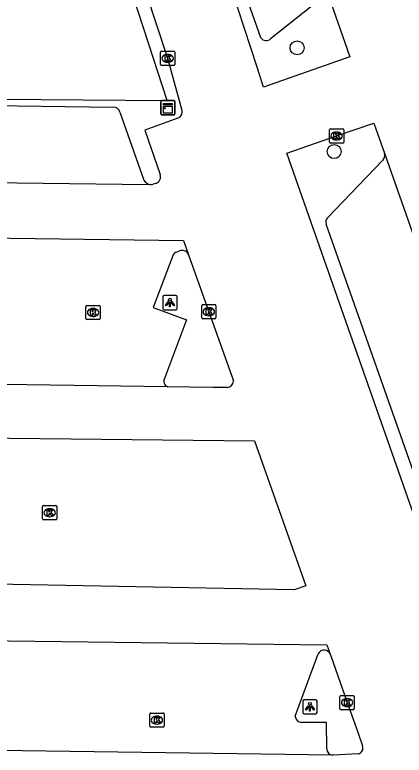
# Model space of a CAD drawing. Extents: x 157692 to 159670, y 381454 to 383289.
# Drawn here: x 159395.6 to 159422.8, y 382801.5 to 382853.4 of the extents above; entities that cross this region are included whole.
import ezdxf

# ---------------------------------------------------------------- set-up
doc = ezdxf.new("R2010")
doc.units = 0
for name, color, linetype in [('IMGEO_Boom', 7, 'Continuous'), ('IMGEO_Kast', 7, 'Continuous'), ('IMGEO_Kolk', 7, 'Continuous'), ('IMGEO_Lichtpunt', 7, 'Continuous'), ('IMGEO_Pand', 7, 'Continuous'), ('IMGEO_Parkeervlak_gesloten', 7, 'Continuous'), ('IMGEO_Rijbaan_lokaal_gesloten', 7, 'Continuous')]:
    doc.layers.add(name, color=color, linetype=linetype)

msp = doc.modelspace()

# ---------------------------------------------------------------- linework, layer by layer
at = {"layer": 'IMGEO_Boom'}
for centre in [(159415.343, 382851.112), (159417.942, 382843.834)]:
    msp.add_circle(centre, 0.489, dxfattribs=at)
at = {"layer": 'IMGEO_Kast'}
for p, q in [((159405.861, 382847.41), (159406.702, 382847.41)), ((159406.702, 382847.41), (159405.861, 382847.41)), ((159406.786, 382847.335), (159406.786, 382846.494)), ((159406.786, 382846.494), (159406.786, 382847.335)), ((159405.786, 382846.485), (159405.786, 382847.326)), ((159405.786, 382847.326), (159405.786, 382846.485)), ((159406.711, 382846.41), (159405.87, 382846.41)), ((159405.87, 382846.41), (159406.711, 382846.41))]:
    msp.add_line(p, q, dxfattribs=at)
for points in [[(159405.981, 382847.2), (159406.581, 382847.2), (159406.581, 382847.115), (159405.981, 382847.115), (159405.981, 382847.2)], [(159405.981, 382847.025), (159406.581, 382847.025), (159406.581, 382846.536), (159405.981, 382846.536), (159405.981, 382847.025)]]:
    msp.add_lwpolyline(points, dxfattribs=at)
msp.add_circle((159406.065, 382846.874), 0.0377, dxfattribs=at)
for centre, start, end in [((159405.864, 382847.332), 92.4484, 184.2845), ((159405.864, 382847.332), 92.4484, 184.2845), ((159406.708, 382847.332), 2.4484, 94.2845), ((159406.708, 382847.332), 2.4484, 94.2845), ((159405.864, 382846.488), 182.4484, 274.2845), ((159405.864, 382846.488), 182.4484, 274.2845), ((159406.708, 382846.488), 272.4484, 4.2845), ((159406.708, 382846.488), 272.4484, 4.2845)]:
    msp.add_arc(centre, 0.0779, start, end, dxfattribs=at)
at = {"layer": 'IMGEO_Kolk'}
for p, q in [((159405.773, 382849.948), (159405.773, 382850.8)), ((159405.848, 382850.874), (159406.7, 382850.874)), ((159406.261, 382850.654), (159406.286, 382850.654)), ((159406.774, 382850.8), (159406.774, 382849.948)), ((159406.284, 382850.094), (159406.259, 382850.094)), ((159406.7, 382849.874), (159405.848, 382849.874)), ((159417.609, 382844.502), (159417.609, 382845.354)), ((159417.684, 382845.428), (159418.536, 382845.428)), ((159418.61, 382845.354), (159418.61, 382844.502)), ((159418.097, 382845.208), (159418.122, 382845.208)), ((159418.536, 382844.428), (159417.684, 382844.428)), ((159418.12, 382844.648), (159418.095, 382844.648)), ((159400.546, 382832.126), (159400.546, 382832.978)), ((159400.621, 382833.052), (159401.473, 382833.052)), ((159401.034, 382832.832), (159401.059, 382832.832)), ((159401.547, 382832.978), (159401.547, 382832.126)), ((159408.658, 382832.176), (159408.658, 382833.028)), ((159408.733, 382833.102), (159409.585, 382833.102)), ((159409.146, 382832.882), (159409.171, 382832.882)), ((159409.659, 382833.028), (159409.659, 382832.176)), ((159401.057, 382832.272), (159401.032, 382832.272)), ((159409.169, 382832.322), (159409.144, 382832.322)), ((159401.473, 382832.052), (159400.621, 382832.052)), ((159409.585, 382832.102), (159408.733, 382832.102)), ((159397.507, 382818.086), (159397.507, 382818.938)), ((159397.582, 382819.012), (159398.434, 382819.012)), ((159397.995, 382818.792), (159398.02, 382818.792)), ((159398.508, 382818.938), (159398.508, 382818.086)), ((159398.434, 382818.012), (159397.582, 382818.012)), ((159398.018, 382818.232), (159397.993, 382818.232)), ((159418.348, 382804.775), (159418.348, 382805.627)), ((159418.423, 382805.701), (159419.275, 382805.701)), ((159418.836, 382805.481), (159418.861, 382805.481)), ((159419.349, 382805.627), (159419.349, 382804.775)), ((159418.859, 382804.921), (159418.834, 382804.921)), ((159405.02, 382803.541), (159405.02, 382804.393)), ((159405.095, 382804.467), (159405.947, 382804.467)), ((159405.508, 382804.247), (159405.533, 382804.247)), ((159406.021, 382804.393), (159406.021, 382803.541)), ((159419.275, 382804.701), (159418.423, 382804.701)), ((159405.947, 382803.467), (159405.095, 382803.467)), ((159405.531, 382803.687), (159405.506, 382803.687))]:
    msp.add_line(p, q, dxfattribs=at)
for points in [[(159405.773, 382849.948), (159405.773, 382850.8)], [(159405.848, 382850.874), (159406.7, 382850.874)], [(159406.094, 382850.574), (159406.217, 382850.574), (159406.217, 382850.423), (159406.347, 382850.574), (159406.511, 382850.574), (159406.365, 382850.423), (159406.518, 382850.174), (159406.366, 382850.174), (159406.281, 382850.338), (159406.217, 382850.271), (159406.217, 382850.174), (159406.094, 382850.174), (159406.094, 382850.574)], [(159406.774, 382850.8), (159406.774, 382849.948)], [(159406.7, 382849.874), (159405.848, 382849.874)], [(159417.609, 382844.502), (159417.609, 382845.354)], [(159417.684, 382845.428), (159418.536, 382845.428)], [(159418.61, 382845.354), (159418.61, 382844.502)], [(159417.93, 382845.128), (159418.053, 382845.128), (159418.053, 382844.977), (159418.183, 382845.128), (159418.347, 382845.128), (159418.201, 382844.977), (159418.354, 382844.728), (159418.202, 382844.728), (159418.117, 382844.892), (159418.053, 382844.825), (159418.053, 382844.728), (159417.93, 382844.728), (159417.93, 382845.128)], [(159418.536, 382844.428), (159417.684, 382844.428)], [(159400.546, 382832.126), (159400.546, 382832.978)], [(159400.621, 382833.052), (159401.473, 382833.052)], [(159401.547, 382832.978), (159401.547, 382832.126)], [(159408.658, 382832.176), (159408.658, 382833.028)], [(159408.733, 382833.102), (159409.585, 382833.102)], [(159408.979, 382832.802), (159409.102, 382832.802), (159409.102, 382832.651), (159409.232, 382832.802), (159409.396, 382832.802), (159409.25, 382832.651), (159409.403, 382832.402), (159409.251, 382832.402), (159409.166, 382832.566), (159409.102, 382832.499), (159409.102, 382832.402), (159408.979, 382832.402), (159408.979, 382832.802)], [(159409.659, 382833.028), (159409.659, 382832.176)], [(159400.867, 382832.752), (159400.99, 382832.752), (159400.99, 382832.601), (159401.12, 382832.752), (159401.284, 382832.752), (159401.138, 382832.601), (159401.291, 382832.352), (159401.139, 382832.352), (159401.054, 382832.516), (159400.99, 382832.449), (159400.99, 382832.352), (159400.867, 382832.352), (159400.867, 382832.752)], [(159401.473, 382832.052), (159400.621, 382832.052)], [(159409.585, 382832.102), (159408.733, 382832.102)], [(159397.507, 382818.086), (159397.507, 382818.938)], [(159397.582, 382819.012), (159398.434, 382819.012)], [(159398.508, 382818.938), (159398.508, 382818.086)], [(159397.828, 382818.712), (159397.951, 382818.712), (159397.951, 382818.561), (159398.081, 382818.712), (159398.245, 382818.712), (159398.099, 382818.561), (159398.252, 382818.312), (159398.1, 382818.312), (159398.015, 382818.476), (159397.951, 382818.409), (159397.951, 382818.312), (159397.828, 382818.312), (159397.828, 382818.712)], [(159398.434, 382818.012), (159397.582, 382818.012)], [(159418.348, 382804.775), (159418.348, 382805.627)], [(159418.423, 382805.701), (159419.275, 382805.701)], [(159418.669, 382805.401), (159418.792, 382805.401), (159418.792, 382805.25), (159418.922, 382805.401), (159419.086, 382805.401), (159418.94, 382805.25), (159419.093, 382805.001), (159418.941, 382805.001), (159418.856, 382805.165), (159418.792, 382805.098), (159418.792, 382805.001), (159418.669, 382805.001), (159418.669, 382805.401)], [(159419.349, 382805.627), (159419.349, 382804.775)], [(159405.02, 382803.541), (159405.02, 382804.393)], [(159405.095, 382804.467), (159405.947, 382804.467)], [(159406.021, 382804.393), (159406.021, 382803.541)], [(159419.275, 382804.701), (159418.423, 382804.701)], [(159405.341, 382804.167), (159405.464, 382804.167), (159405.464, 382804.016), (159405.594, 382804.167), (159405.758, 382804.167), (159405.612, 382804.016), (159405.765, 382803.767), (159405.613, 382803.767), (159405.528, 382803.931), (159405.464, 382803.864), (159405.464, 382803.767), (159405.341, 382803.767), (159405.341, 382804.167)], [(159405.947, 382803.467), (159405.095, 382803.467)]]:
    msp.add_lwpolyline(points, dxfattribs=at)
for centre, start, end in [((159405.85, 382850.798), 91.552, 178.448), ((159405.85, 382850.798), 91.552, 178.448), ((159406.698, 382850.798), 1.552, 88.448), ((159406.698, 382850.798), 1.552, 88.448), ((159405.85, 382849.95), 181.552, 268.448), ((159405.85, 382849.95), 181.552, 268.448), ((159406.698, 382849.95), 271.552, 358.448), ((159406.698, 382849.95), 271.552, 358.448), ((159417.686, 382845.352), 91.552, 178.448), ((159417.686, 382845.352), 91.552, 178.448), ((159418.534, 382845.352), 1.552, 88.448), ((159418.534, 382845.352), 1.552, 88.448), ((159417.686, 382844.504), 181.552, 268.448), ((159417.686, 382844.504), 181.552, 268.448), ((159418.534, 382844.504), 271.552, 358.448), ((159418.534, 382844.504), 271.552, 358.448), ((159400.623, 382832.976), 91.552, 178.448), ((159400.623, 382832.976), 91.552, 178.448), ((159401.471, 382832.976), 1.552, 88.448), ((159401.471, 382832.976), 1.552, 88.448), ((159408.735, 382833.026), 91.552, 178.448), ((159408.735, 382833.026), 91.552, 178.448), ((159409.583, 382833.026), 1.552, 88.448), ((159409.583, 382833.026), 1.552, 88.448), ((159400.623, 382832.128), 181.552, 268.448), ((159400.623, 382832.128), 181.552, 268.448), ((159401.471, 382832.128), 271.552, 358.448), ((159401.471, 382832.128), 271.552, 358.448), ((159408.735, 382832.178), 181.552, 268.448), ((159408.735, 382832.178), 181.552, 268.448), ((159409.583, 382832.178), 271.552, 358.448), ((159409.583, 382832.178), 271.552, 358.448), ((159397.584, 382818.936), 91.552, 178.448), ((159397.584, 382818.936), 91.552, 178.448), ((159398.432, 382818.936), 1.552, 88.448), ((159398.432, 382818.936), 1.552, 88.448), ((159397.584, 382818.088), 181.552, 268.448), ((159397.584, 382818.088), 181.552, 268.448), ((159398.432, 382818.088), 271.552, 358.448), ((159398.432, 382818.088), 271.552, 358.448), ((159418.425, 382805.625), 91.552, 178.448), ((159418.425, 382805.625), 91.552, 178.448), ((159419.273, 382805.625), 1.552, 88.448), ((159419.273, 382805.625), 1.552, 88.448), ((159418.425, 382804.777), 181.552, 268.448), ((159418.425, 382804.777), 181.552, 268.448), ((159419.273, 382804.777), 271.552, 358.448), ((159419.273, 382804.777), 271.552, 358.448), ((159405.097, 382804.391), 91.552, 178.448), ((159405.097, 382804.391), 91.552, 178.448), ((159405.945, 382804.391), 1.552, 88.448), ((159405.945, 382804.391), 1.552, 88.448), ((159405.097, 382803.543), 181.552, 268.448), ((159405.097, 382803.543), 181.552, 268.448), ((159405.945, 382803.543), 271.552, 358.448), ((159405.945, 382803.543), 271.552, 358.448)]:
    msp.add_arc(centre, 0.0765, start, end, dxfattribs=at)
for centre, major_axis, ratio, start_param, end_param in [((159406.26, 382850.374), (-0.387, 0.002), 0.722429, 4.712389, 7.853982), ((159406.285, 382850.374), (-0.39, 0.002), 0.717154, 1.570796, 4.712389), ((159418.096, 382844.928), (-0.387, 0.002), 0.722429, 4.712389, 7.853982), ((159418.121, 382844.928), (-0.39, 0.002), 0.717154, 1.570796, 4.712389), ((159401.033, 382832.552), (-0.387, 0.002), 0.722429, 4.712389, 7.853982), ((159401.058, 382832.552), (-0.39, 0.002), 0.717154, 1.570796, 4.712389), ((159409.145, 382832.602), (-0.387, 0.002), 0.722429, 4.712389, 7.853982), ((159409.17, 382832.602), (-0.39, 0.002), 0.717154, 1.570796, 4.712389), ((159397.994, 382818.512), (-0.387, 0.002), 0.722429, 4.712389, 7.853982), ((159398.019, 382818.512), (-0.39, 0.002), 0.717154, 1.570796, 4.712389), ((159418.835, 382805.201), (-0.387, 0.002), 0.722429, 4.712389, 7.853982), ((159418.86, 382805.201), (-0.39, 0.002), 0.717154, 1.570796, 4.712389), ((159405.507, 382803.967), (-0.387, 0.002), 0.722429, 4.712389, 7.853982), ((159405.532, 382803.967), (-0.39, 0.002), 0.717154, 1.570796, 4.712389)]:
    msp.add_ellipse(centre, major_axis=major_axis, ratio=ratio, start_param=start_param, end_param=end_param, dxfattribs=at)
at = {"layer": 'IMGEO_Lichtpunt'}
for p, q in [((159405.938, 382833.65), (159405.938, 382832.843)), ((159405.938, 382833.65), (159405.938, 382832.843)), ((159406.84, 382833.745), (159406.032, 382833.745)), ((159406.84, 382833.745), (159406.032, 382833.745)), ((159406.934, 382832.843), (159406.934, 382833.65)), ((159406.934, 382832.843), (159406.934, 382833.65)), ((159406.032, 382832.749), (159406.84, 382832.749)), ((159406.032, 382832.749), (159406.84, 382832.749)), ((159415.747, 382805.301), (159415.747, 382804.494)), ((159415.747, 382805.301), (159415.747, 382804.494)), ((159416.649, 382805.396), (159415.841, 382805.396)), ((159416.649, 382805.396), (159415.841, 382805.396)), ((159416.743, 382804.494), (159416.743, 382805.301)), ((159416.743, 382804.494), (159416.743, 382805.301)), ((159415.841, 382804.4), (159416.649, 382804.4)), ((159415.841, 382804.4), (159416.649, 382804.4))]:
    msp.add_line(p, q, dxfattribs=at)
for points in [[(159406.312, 382833.314), (159406.351, 382833.286), (159406.163, 382833.024), (159406.125, 382833.051), (159406.312, 382833.314)], [(159406.524, 382833.286), (159406.562, 382833.313), (159406.749, 382833.051), (159406.71, 382833.023), (159406.524, 382833.286)], [(159406.414, 382833.266), (159406.461, 382833.266), (159406.461, 382832.944), (159406.414, 382832.944), (159406.414, 382833.266)], [(159416.121, 382804.965), (159416.16, 382804.937), (159415.972, 382804.675), (159415.934, 382804.702), (159416.121, 382804.965)], [(159416.223, 382804.917), (159416.27, 382804.917), (159416.27, 382804.595), (159416.223, 382804.595), (159416.223, 382804.917)], [(159416.333, 382804.937), (159416.371, 382804.964), (159416.558, 382804.702), (159416.519, 382804.674), (159416.333, 382804.937)]]:
    msp.add_lwpolyline(points, dxfattribs=at)
for centre in [(159406.437, 382833.448), (159416.246, 382805.099)]:
    msp.add_circle(centre, 0.0994, dxfattribs=at)
for centre, start, end in [((159406.032, 382833.65), 90, 180), ((159406.032, 382833.65), 90, 180), ((159406.84, 382833.65), 0, 90), ((159406.84, 382833.65), 0, 90), ((159406.032, 382832.843), 180, 270), ((159406.032, 382832.843), 180, 270), ((159406.84, 382832.843), 270, 0), ((159406.84, 382832.843), 270, 360), ((159415.841, 382805.301), 90, 180), ((159415.841, 382805.301), 90, 180), ((159416.649, 382805.301), 0, 90), ((159416.649, 382805.301), 0, 90), ((159415.841, 382804.494), 180, 270), ((159415.841, 382804.494), 180, 270), ((159416.649, 382804.494), 270, 0), ((159416.649, 382804.494), 270, 360)]:
    msp.add_arc(centre, 0.0946, start, end, dxfattribs=at)
at = {"layer": 'IMGEO_Pand'}
msp.add_lwpolyline([(159359.079, 382847.797), (159406.24, 382847.424), (159404.625, 382852.364), (159400.918, 382863.701), (159395.297, 382880.892)], dxfattribs=at)
at = {"layer": 'IMGEO_Parkeervlak_gesloten'}
for points in [[(159412.799, 382851.801), (159410.189, 382859.266), (159407.804, 382866.069)], [(159417.077, 382854.613), (159413.482, 382851.735)], [(159363.631, 382847.484), (159402.476, 382846.959)], [(159402.926, 382846.591), (159404.616, 382841.84)], [(159417.475, 382839.196), (159421.341, 382843.213)], [(159430.139, 382802.6), (159429.737, 382803.748), (159423.905, 382820.247), (159417.389, 382838.749)], [(159406.661, 382836.598), (159405.259, 382832.909), (159407.601, 382832.043), (159406.043, 382827.934)], [(159407.185, 382836.899), (159406.909, 382836.788)], [(159415.206, 382804.247), (159416.828, 382808.625)], [(159417.428, 382801.957), (159417.406, 382803.808), (159415.662, 382803.806)]]:
    msp.add_lwpolyline(points, dxfattribs=at)
for centre, radius, start, end in [((159413.175, 382852.124), 0.496, 220.6951, 308.266), ((159402.461, 382846.481), 0.478, 13.2596, 88.1893), ((159420.945, 382843.581), 0.541, 317.1183, 15.8566), ((159405.101, 382842.043), 0.526, 202.6929, 268.5377), ((159417.788, 382838.904), 0.428, 136.974, 201.2455), ((159406.996, 382836.417), 0.381, 103.2437, 151.6699), ((159407.297, 382836.439), 0.473, 20.2706, 103.67), ((159406.452, 382827.754), 0.447, 156.2528, 247.2165), ((159417.239, 382808.419), 0.459, 17.3127, 153.3946), ((159415.67, 382804.27), 0.464, 182.8561, 269.06), ((159417.857, 382801.938), 0.429, 177.4746, 266.0307)]:
    msp.add_arc(centre, radius, start, end, dxfattribs=at)
at = {"layer": 'IMGEO_Rijbaan_lokaal_gesloten'}
for points in [[(159399.52, 382870.972), (159401.761, 382864.076), (159406.274, 382850.374), (159407.279, 382846.746)], [(159417.713, 382854.298), (159419.047, 382850.488), (159413.002, 382848.357), (159412.552, 382849.744), (159409.445, 382859.259), (159407.577, 382864.951)], [(159406.996, 382846.168), (159404.683, 382845.334), (159405.755, 382842.223)], [(159429.171, 382802.34), (159428.837, 382803.267), (159427.492, 382807.071), (159427.096, 382808.227), (159423.073, 382819.626), (159414.635, 382843.713), (159418.11, 382844.928), (159420.732, 382845.835), (159421.465, 382843.729)], [(159421.465, 382843.729), (159434.992, 382805.221)], [(159405.088, 382841.517), (159404.923, 382841.503), (159364.28, 382842.028)], [(159405.444, 382841.602), (159405.267, 382841.543)], [(159369.261, 382838.124), (159407.39, 382837.595), (159407.741, 382836.603)], [(159407.741, 382836.603), (159409.159, 382832.602), (159410.878, 382827.755)], [(159406.279, 382827.342), (159368.342, 382827.868), (159368.209, 382827.883)], [(159410.443, 382827.292), (159409.438, 382827.296), (159406.279, 382827.342)], [(159371.408, 382823.937), (159371.548, 382823.997), (159412.369, 382823.546), (159415.966, 382813.388), (159415.128, 382813.114), (159371.986, 382813.914)], [(159376.494, 382809.768), (159417.438, 382809.241), (159417.672, 382808.602), (159417.677, 382808.556)], [(159417.677, 382808.556), (159418.849, 382805.201), (159419.605, 382803.114), (159419.928, 382802.16)], [(159417.827, 382801.51), (159377.69, 382802.073)], [(159419.631, 382801.598), (159417.876, 382801.509), (159417.851, 382801.509), (159417.827, 382801.51)]]:
    msp.add_lwpolyline(points, dxfattribs=at)
for centre, radius, start, end in [((159406.778, 382846.633), 0.514, 295.1196, 12.7058), ((159405.301, 382842.062), 0.482, 287.2469, 19.5492), ((159405.106, 382842.024), 0.507, 267.9876, 288.5414), ((159410.426, 382827.744), 0.452, 272.1778, 1.3941), ((159419.533, 382802.009), 0.423, 283.3837, 20.9061)]:
    msp.add_arc(centre, radius, start, end, dxfattribs=at)

doc.saveas('drawing.dxf')
